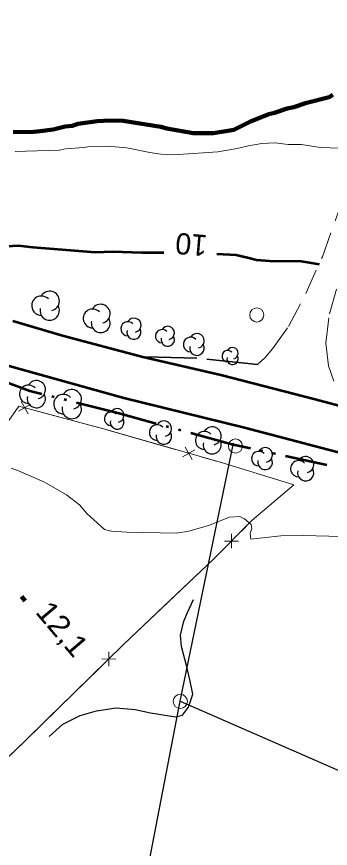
# Model space of a CAD drawing. Extents: x 386081 to 389416, y 5130568 to 5134082.
# Drawn here: x 387329 to 387373.3, y 5132956.2 to 5133073.4 of the extents above; entities that cross this region are included whole.
import ezdxf
from ezdxf.enums import TextEntityAlignment as Align

# ---------------------------------------------------------------- set-up
doc = ezdxf.new("R2010")
doc.units = 0
doc.header["$LTSCALE"] = 1.2
for name, pattern in [('DASH_DOUBLE_DOT', [9.2, 5, -1.2, 0.3, -1.2, 0.3, -1.2]), ('DOT_DASHED', [7.7, 5, -1.2, 0.3, -1.2]), ('LONG_DASHED', [7.5, 6, -1.5]), ('MEDIUM_DASHED', [4.5, 3, -1.5])]:
    doc.linetypes.add(name, pattern=pattern)
for name, color, linetype, lineweight in [('1', 7, 'Continuous', 53), ('19', 7, 'Continuous', 13), ('2', 7, 'Continuous', 13), ('21', 7, 'LONG_DASHED', 35), ('3', 7, 'Continuous', 140), ('36', 7, 'Continuous', 13), ('37', 7, 'Continuous', 13), ('4', 7, 'DASH_DOUBLE_DOT', 53), ('41', 7, 'DOT_DASHED', 25), ('44', 7, 'Continuous', 25)]:
    doc.layers.add(name, color=color, linetype=linetype, lineweight=lineweight)

msp = doc.modelspace()

# ---------------------------------------------------------------- linework, layer by layer
at = {"layer": '1'}
for points in [[(387248.69, 5133072.63), (387250.64, 5133071.21), (387255.7, 5133067.96), (387275.71, 5133055.51), (387293.98, 5133048.75), (387299.68, 5133046.3), (387303.2, 5133044.42), (387309.1, 5133041.63), (387311.44, 5133040.97), (387313.66, 5133040.71), (387318.47, 5133040.46), (387323.34, 5133040.55), (387325.95, 5133040.98), (387329.33, 5133041.17), (387331.34, 5133040.93), (387340.19, 5133040.23), (387342.63, 5133040.36), (387346.74, 5133040.19), (387349.8, 5133040.21)], [(387357.29, 5133040.03), (387360.03, 5133039.88), (387361.84, 5133039.43), (387362.88, 5133039.15), (387364.71, 5133039.05), (387369.2, 5133038.98), (387371.73, 5133038.56)]]:
    msp.add_lwpolyline(points, dxfattribs=at)
at = {"layer": '19', "linetype": 'MEDIUM_DASHED'}
for points in [[(387363.03, 5133024.42), (387364.12, 5133025.42), (387365.17, 5133026.63), (387367.42, 5133029.79), (387369.84, 5133034.42), (387372.19, 5133039.58), (387377.47, 5133054.46), (387380.56, 5133061.74), (387385.48, 5133072.08)], [(387373.81, 5133022.05), (387373.07, 5133024.23), (387372.69, 5133027.44), (387373.18, 5133031.58), (387374.85, 5133037.4), (387377.46, 5133045.22), (387380.13, 5133052.05), (387382.78, 5133059.26), (387385.83, 5133066.17), (387387.58, 5133070.76)]]:
    msp.add_lwpolyline(points, dxfattribs=at)
at = {"layer": '2'}
for points in [[(387328.83, 5133054.44), (387335.04, 5133054.64), (387335.96, 5133054.83), (387338.52, 5133054.98), (387339.37, 5133055.12), (387341.86, 5133055.2), (387344.61, 5133054.93), (387347.84, 5133054.29), (387349.42, 5133054.07), (387351.25, 5133053.96), (387357.46, 5133054.4), (387360.19, 5133054.86), (387361.78, 5133055.25), (387363.66, 5133055.58), (387365.55, 5133055.66), (387367.38, 5133055.44), (387369.26, 5133055.4), (387371.88, 5133055), (387374.68, 5133054.91), (387377.54, 5133054.63)], [(387328.26, 5133009.83), (387329.24, 5133009.49), (387332.97, 5133007.84), (387336.1, 5133006.07), (387337.94, 5133004.65), (387338.98, 5133003.4), (387341.43, 5133001.15), (387342.42, 5133000.92), (387344.63, 5133000.78), (387351.63, 5133000.63), (387353.34, 5133000.93), (387356.11, 5133001.74), (387359.11, 5133002.92), (387360.53, 5133002.99), (387361.19, 5133002.68), (387362.14, 5133001.86), (387362.24, 5133001.32), (387361.99, 5133000.59), (387362.11, 5132999.8), (387366.32, 5133000.26), (387369.58, 5133000.34), (387374.83, 5133000.17)]]:
    msp.add_lwpolyline(points, dxfattribs=at)
at = {"layer": '21', "linetype": 'Continuous', "lineweight": 53}
for points in [[(387328.51, 5133030.57), (387335.54, 5133028.5), (387346.85, 5133025.5), (387357.88, 5133022.96), (387371.19, 5133019.55), (387386.52, 5133015.44), (387397.53, 5133012.23), (387403.23, 5133010.32), (387409.95, 5133007.92), (387414.02, 5133006.17), (387418.2, 5133004.23), (387423.05, 5133001.55), (387428.11, 5132998.34), (387433.01, 5132994.79), (387439.48, 5132989.16), (387449.66, 5132978.96), (387463.93, 5132963.05)], [(387479.07, 5132935.25), (387453.27, 5132965.41), (387441.84, 5132977.38), (387433.16, 5132985.66), (387426.54, 5132990.78), (387420.7, 5132994.51), (387415.31, 5132997.62), (387409.66, 5133000.34), (387405.02, 5133002.38), (387401.16, 5133003.88), (387392.73, 5133006.8), (387376.78, 5133011.42), (387361.2, 5133015.47), (387344.19, 5133019.67), (387327.5, 5133024.31)]]:
    msp.add_lwpolyline(points, dxfattribs=at)
at = {"layer": '21'}
msp.add_lwpolyline([(387363.03, 5133024.42), (387354.49, 5133025.32), (387346.85, 5133025.5)], dxfattribs=at)
at = {"layer": '3'}
msp.add_line((387329.75, 5132991.7), (387330.26, 5132991.09), dxfattribs=at)
at = {"layer": '36', "lineweight": 25}
msp.add_line((387352.13, 5132976.96), (387359.65, 5133013.35), dxfattribs=at)
msp.add_lwpolyline([(386529.48, 5133338.34), (386646.14, 5133320.91), (386734.05, 5133307.9), (386763.33, 5133288.82), (386823.06, 5133250.19), (386965.77, 5133157.68), (387040.78, 5133098.87), (387093.59, 5133057.78), (387159.68, 5133026.76), (387228.64, 5132973.67), (387297.42, 5132941.46), (387339.88, 5132913.57), (387352.13, 5132976.96), (387402.17, 5132955.12), (387471.5, 5132924.49), (387529.57, 5132869.95)], dxfattribs=at)
at = {"layer": '36'}
for centre in [(387362.938, 5133031.4), (387359.928, 5133012.92), (387352.148, 5132976.94)]:
    msp.add_circle(centre, 1, dxfattribs=at)
at = {"layer": '37'}
for p, q in [((387329.33, 5133017.82), (387331.06, 5133018.82)), ((387330.7, 5133017.45), (387329.7, 5133019.19)), ((387341.79, 5133015.22), (387351.4, 5133012.46)), ((387353.81, 5133011.03), (387352.84, 5133012.78)), ((387352.45, 5133011.42), (387354.2, 5133012.39)), ((387364.82, 5133008.48), (387368.18, 5133007.46)), ((387359.37, 5132998.52), (387359.37, 5133000.53)), ((387360.37, 5132999.53), (387358.37, 5132999.52)), ((387342.04, 5132981.9), (387342.07, 5132983.91)), ((387343.06, 5132982.89), (387341.06, 5132982.92)), ((387333.47, 5132974.52), (387340.63, 5132981.51))]:
    msp.add_line(p, q, dxfattribs=at)
for points in [[(387261.4, 5132979.19), (387268.81, 5132986.03), (387292.46, 5132964.76), (387305.93, 5132984.76), (387320.8, 5133006.38), (387329.34, 5133018.55), (387341.51, 5133015.3), (387358.08, 5133010.54), (387368.18, 5133007.46)], [(387332.13, 5133017.81), (387341.51, 5133015.3), (387341.79, 5133015.22)], [(387355.25, 5133011.35), (387358.08, 5133010.54), (387364.82, 5133008.48)], [(387229.08, 5132875.36), (387237.34, 5132883.47), (387242.76, 5132888.51), (387249.67, 5132895.24), (387255.94, 5132901.16), (387260.62, 5132905.45), (387270.79, 5132915.3), (387281.42, 5132925.18), (387285.09, 5132928.73), (387289.93, 5132933.09), (387295.15, 5132938.37), (387311.56, 5132953.34), (387315.1, 5132956.76), (387317.71, 5132959.42), (387330.19, 5132971.32), (387344.15, 5132984.95), (387356.82, 5132996.97), (387362.26, 5133002.42), (387368.18, 5133007.46)], [(387360.78, 5133000.94), (387362.26, 5133002.42), (387368.18, 5133007.46)], [(387350.73, 5132991.2), (387356.82, 5132996.97), (387357.96, 5132998.11)], [(387343.49, 5132984.3), (387344.15, 5132984.95), (387350.73, 5132991.2)], [(387326.27, 5132967.58), (387330.19, 5132971.32), (387333.47, 5132974.52)]]:
    msp.add_lwpolyline(points, dxfattribs=at)
at = {"layer": '4', "linetype": 'Continuous', "lineweight": 90}
msp.add_lwpolyline([(387373.69, 5133062.42), (387373.15, 5133062.11), (387369.8, 5133061.27), (387368.16, 5133060.7), (387367.24, 5133060.5), (387365.42, 5133059.87), (387364.62, 5133059.68), (387362.07, 5133058.67), (387359.7, 5133057.47), (387356.83, 5133057.01), (387353.97, 5133057.04), (387350.25, 5133057.67), (387349.39, 5133057.91), (387344.09, 5133058.77), (387342.2, 5133058.81), (387340.43, 5133058.73), (387337.75, 5133058.33), (387336.9, 5133058.07), (387335.92, 5133057.94), (387334.21, 5133057.55), (387332.39, 5133057.29), (387331.47, 5133057.21), (387328.54, 5133057.18)], dxfattribs=at)
at = {"layer": '4'}
msp.add_lwpolyline([(387372.84, 5133010.24), (387359.4, 5133013.13), (387343.32, 5133017.57), (387330.9, 5133020.68), (387326.58, 5133022.26)], dxfattribs=at)
at = {"layer": '41'}
msp.add_lwpolyline([(387333.64, 5132971.97), (387335.58, 5132973.71), (387338, 5132974.96), (387340.31, 5132975.6), (387343.1, 5132976.01), (387345.77, 5132975.79), (387347.96, 5132975.33), (387350.02, 5132974.99), (387351.48, 5132974.77), (387352.45, 5132975.02), (387353.3, 5132976.13), (387353.9, 5132977.97), (387353.53, 5132979.8), (387353.04, 5132982), (387352.3, 5132984.68), (387352.18, 5132986.27), (387352.66, 5132988.23), (387353.14, 5132989.46), (387353.99, 5132991.3)], dxfattribs=at)
at = {"layer": '44'}
for centre, radius, start, end in [((387333.72, 5133033.384), 1.365, 282.26917, 149.72626), ((387333.72, 5133033.384), 1.365, 282.26917, 149.72626), ((387332.546, 5133032.701), 1.365, 44.11537, 269.80396), ((387332.546, 5133032.701), 1.365, 44.11537, 269.80396), ((387333.72, 5133032.018), 1.365, 166.93686, 29.62122), ((387333.72, 5133032.018), 1.365, 166.93686, 29.62122), ((387340.915, 5133031.574), 1.328, 282.26917, 149.72626), ((387340.915, 5133031.574), 1.328, 282.26917, 149.72626), ((387339.772, 5133030.91), 1.328, 44.11537, 269.80396), ((387339.772, 5133030.91), 1.328, 44.11537, 269.80396), ((387340.915, 5133030.246), 1.328, 166.93686, 29.62122), ((387340.915, 5133030.246), 1.328, 166.93686, 29.62122), ((387344.748, 5133029.463), 0.999, 44.11537, 269.80396), ((387344.748, 5133029.463), 0.999, 44.11537, 269.80396), ((387345.607, 5133029.962), 0.999, 282.26917, 149.72626), ((387345.607, 5133029.962), 0.999, 282.26917, 149.72626), ((387345.607, 5133028.963), 0.999, 166.93686, 29.62122), ((387345.607, 5133028.963), 0.999, 166.93686, 29.62122), ((387349.576, 5133028.401), 0.936, 44.11537, 269.80396), ((387349.576, 5133028.401), 0.936, 44.11537, 269.80396), ((387350.381, 5133028.869), 0.936, 282.26917, 149.72626), ((387350.381, 5133028.869), 0.936, 282.26917, 149.72626), ((387350.381, 5133027.933), 0.936, 166.93686, 29.62122), ((387350.381, 5133027.933), 0.936, 166.93686, 29.62122), ((387353.614, 5133027.243), 1.03, 44.11537, 269.80396), ((387353.614, 5133027.243), 1.03, 44.11537, 269.80396), ((387354.5, 5133027.759), 1.03, 282.26917, 149.72626), ((387354.5, 5133027.759), 1.03, 282.26917, 149.72626), ((387354.5, 5133026.728), 1.03, 166.93686, 29.62122), ((387354.5, 5133026.728), 1.03, 166.93686, 29.62122), ((387359.512, 5133026.006), 0.795, 282.26917, 149.72626), ((387359.512, 5133026.006), 0.795, 282.26917, 149.72626), ((387358.828, 5133025.608), 0.795, 44.11537, 269.80396), ((387358.828, 5133025.608), 0.795, 44.11537, 269.80396), ((387359.512, 5133025.211), 0.795, 166.93686, 29.62122), ((387359.512, 5133025.211), 0.795, 166.93686, 29.62122), ((387331.835, 5133020.88), 1.282, 282.26917, 149.72626), ((387331.835, 5133020.88), 1.282, 282.26917, 149.72626), ((387330.733, 5133020.239), 1.282, 44.11537, 269.80396), ((387330.733, 5133020.239), 1.282, 44.11537, 269.80396), ((387336.832, 5133019.516), 1.37, 282.26917, 149.72626), ((387336.832, 5133019.516), 1.37, 282.26917, 149.72626), ((387331.835, 5133019.598), 1.282, 166.93686, 29.62122), ((387331.835, 5133019.598), 1.282, 166.93686, 29.62122), ((387335.654, 5133018.831), 1.37, 44.11537, 269.80396), ((387335.654, 5133018.831), 1.37, 44.11537, 269.80396), ((387336.832, 5133018.146), 1.37, 166.93686, 29.62122), ((387336.832, 5133018.146), 1.37, 166.93686, 29.62122), ((387342.402, 5133016.762), 0.968, 44.11537, 269.80396), ((387342.402, 5133016.762), 0.968, 44.11537, 269.80396), ((387343.234, 5133017.246), 0.968, 282.26917, 149.72626), ((387343.234, 5133017.246), 0.968, 282.26917, 149.72626), ((387343.234, 5133016.278), 0.968, 166.93686, 29.62122), ((387343.234, 5133016.278), 0.968, 166.93686, 29.62122), ((387349.819, 5133015.374), 1.098, 282.26917, 149.72626), ((387349.819, 5133015.374), 1.098, 282.26917, 149.72626), ((387348.874, 5133014.825), 1.098, 44.11537, 269.80396), ((387348.874, 5133014.825), 1.098, 44.11537, 269.80396), ((387355.558, 5133013.719), 1.271, 44.11537, 269.80396), ((387355.558, 5133013.719), 1.271, 44.11537, 269.80396), ((387356.651, 5133014.354), 1.271, 282.26917, 149.72626), ((387356.651, 5133014.354), 1.271, 282.26917, 149.72626), ((387349.819, 5133014.276), 1.098, 166.93686, 29.62122), ((387349.819, 5133014.276), 1.098, 166.93686, 29.62122), ((387356.651, 5133013.083), 1.271, 166.93686, 29.62122), ((387356.651, 5133013.083), 1.271, 166.93686, 29.62122), ((387364.112, 5133011.671), 1.036, 282.26917, 149.72626), ((387364.112, 5133011.671), 1.036, 282.26917, 149.72626), ((387363.222, 5133011.154), 1.036, 44.11537, 269.80396), ((387363.222, 5133011.154), 1.036, 44.11537, 269.80396), ((387369.838, 5133010.299), 1.145, 282.26917, 149.72626), ((387369.838, 5133010.299), 1.145, 282.26917, 149.72626), ((387364.112, 5133010.636), 1.036, 166.93686, 29.62122), ((387364.112, 5133010.636), 1.036, 166.93686, 29.62122), ((387368.853, 5133009.726), 1.145, 44.11537, 269.80396), ((387368.853, 5133009.726), 1.145, 44.11537, 269.80396), ((387369.838, 5133009.153), 1.145, 166.93686, 29.62122), ((387369.838, 5133009.153), 1.145, 166.93686, 29.62122)]:
    msp.add_arc(centre, radius, start, end, dxfattribs=at)

# ---------------------------------------------------------------- texts
at = {"layer": '1'}
msp.add_text('10', height=3, rotation=175.162, dxfattribs=at).set_placement((387353.822, 5133042.819), align=Align.CENTER)
at = {"layer": '3', "width": 1.1}
msp.add_text('12,1   ', height=3, rotation=310.294, dxfattribs=at).set_placement((387331.58, 5132989.48))

doc.saveas('drawing.dxf')
